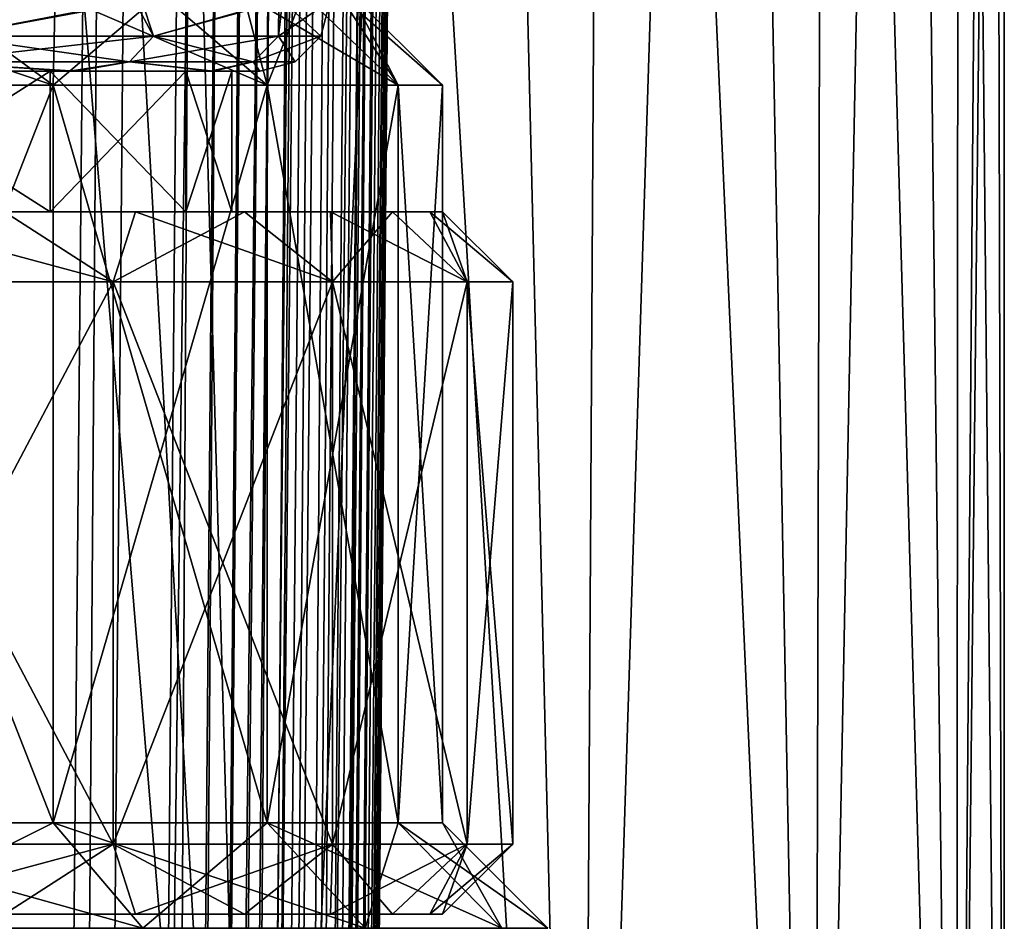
# Model space of a CAD drawing. Header units: metres. Extents: x -90 to 90, y -173 to 74.
# Tile 269 of 564: x 15.49 to 22.5, y -45.65 to -39.23. Entities that reach past the tile are written whole.
import ezdxf

# ---------------------------------------------------------------- set-up
doc = ezdxf.new("R2010")
doc.units = ezdxf.units.M
doc.layers.add('solid_509418_01', color=7, linetype='CONTINUOUS')

msp = doc.modelspace()

# ---------------------------------------------------------------- linework, layer by layer
at = {"layer": 'solid_509418_01'}
for points in [[(15.310402, 5.874205, -55.954029), (16.372875, 5.863698, -54.797184), (14.743927, -163.060379, -55.154385)], [(16.372875, 5.863698, -54.797184), (15.108577, -163.065353, -54.683773), (14.743927, -163.060379, -55.154385)], [(16.372875, 5.863698, -54.797184), (16.632189, 5.861065, -54.450817), (15.108577, -163.065353, -54.683773)], [(16.632189, 5.861065, -54.450817), (17.241098, 5.854723, -53.488232), (15.108577, -163.065353, -54.683773)], [(17.241098, 5.854723, -53.488232), (15.842864, -163.072327, -53.513393), (15.108577, -163.065353, -54.683773)], [(17.241098, 5.854723, -53.488232), (17.654461, 5.850226, -52.65501), (15.842864, -163.072327, -53.513393)], [(17.654461, 5.850226, -52.65501), (16.158733, -163.076126, -52.868156), (15.842864, -163.072327, -53.513393)], [(17.654461, 5.850226, -52.65501), (17.893648, 5.847503, -52.059464), (16.158733, -163.076126, -52.868156)], [(17.893648, 5.847503, -52.059464), (16.531191, -163.081726, -51.900558), (16.158733, -163.076126, -52.868156)], [(17.893648, 5.847503, -52.059464), (18.285818, 5.842616, -50.687416), (16.531191, -163.081726, -51.900558)], [(18.285818, 5.842616, -50.687416), (16.807076, -163.083542, -50.873444), (16.531191, -163.081726, -51.900558)], [(18.285818, 5.842616, -50.687416), (18.314426, 5.842216, -50.546135), (16.807076, -163.083542, -50.873444)], [(18.314426, 5.842216, -50.546135), (16.906757, -163.086304, -50.330494), (16.807076, -163.083542, -50.873444)], [(18.314426, 5.842216, -50.546135), (18.493048, 5.838991, -48.985577), (16.906757, -163.086304, -50.330494)], [(18.493048, 5.838991, -48.985577), (18.499296, 5.838559, -48.632053), (16.906757, -163.086304, -50.330494)], [(18.499296, 5.838559, -48.632053), (17.762625, -78.575546, -48.718208), (16.906757, -163.086304, -50.330494)], [(17.025103, -163.087265, -40.650002), (17.762625, -78.575546, -48.718208), (18.499296, 5.838559, -48.632053)], [(17.025103, -163.087265, -40.650002), (18.499296, 5.838559, -48.632053), (18.499296, 5.838559, -40.650002)], [(18.482216, 4.496449, -40.52322), (17.025103, -163.087265, -40.650002), (18.499296, 5.838559, -40.650002)], [(18.482216, 4.496449, -40.52322), (18.455626, 3.206256, -40.40168), (17.025103, -163.087265, -40.650002)], [(18.455626, 3.206256, -40.40168), (18.444931, 2.790838, -40.36272), (17.025103, -163.087265, -40.650002)], [(18.444931, 2.790838, -40.36272), (18.419622, 1.93673, -40.282879), (17.025103, -163.087265, -40.650002)], [(18.419622, 1.93673, -40.282879), (16.952126, -163.086624, -40.18782), (17.025103, -163.087265, -40.650002)], [(18.419622, 1.93673, -40.282879), (18.373222, 0.655576, -40.164223), (16.952126, -163.086624, -40.18782)], [(18.373222, 0.655576, -40.164223), (18.334635, -0.239975, -40.082218), (16.952126, -163.086624, -40.18782)], [(18.334635, -0.239975, -40.082218), (18.315598, -0.642867, -40.045658), (16.952126, -163.086624, -40.18782)], [(18.315598, -0.642867, -40.045658), (18.248158, -1.919632, -39.931229), (16.952126, -163.086624, -40.18782)], [(18.248158, -1.919632, -39.931229), (18.17218, -3.157197, -39.822956), (16.952126, -163.086624, -40.18782)], [(18.167789, -3.223787, -39.817219), (16.739193, -163.084778, -39.769085), (16.952126, -163.086624, -40.18782)], [(18.167789, -3.223787, -39.817219), (18.088278, -4.353554, -39.721313), (16.739193, -163.084778, -39.769085)], [(18.17218, -3.157197, -39.822956), (18.167789, -3.223787, -39.817219), (16.952126, -163.086624, -40.18782)], [(18.088278, -4.353554, -39.721313), (17.992371, -5.564013, -39.622272), (16.739193, -163.084778, -39.769085)], [(17.992371, -5.564013, -39.622272), (17.943262, -6.131329, -39.577263), (16.739193, -163.084778, -39.769085)], [(17.943262, -6.131329, -39.577263), (17.880413, -6.816848, -39.52449), (16.739193, -163.084778, -39.769085)], [(17.880413, -6.816848, -39.52449), (16.407185, -163.081879, -39.436752), (16.739193, -163.084778, -39.769085)], [(17.880413, -6.816848, -39.52449), (17.753563, -8.080314, -39.432198), (16.407185, -163.081879, -39.436752)], [(17.753563, -8.080314, -39.432198), (17.654057, -8.979329, -39.371258), (16.407185, -163.081879, -39.436752)], [(17.654057, -8.979329, -39.371258), (17.613789, -9.32199, -39.349133), (16.407185, -163.081879, -39.436752)], [(17.613789, -9.32199, -39.349133), (17.456699, -10.569541, -39.275501), (16.407185, -163.081879, -39.436752)], [(17.456699, -10.569541, -39.275501), (15.988667, -163.078217, -39.223415), (16.407185, -163.081879, -39.436752)], [(17.456699, -10.569541, -39.275501), (17.2904, -11.747025, -39.217407), (15.988667, -163.078217, -39.223415)], [(17.2904, -11.747025, -39.217407), (17.275391, -11.847698, -39.2131), (15.988667, -163.078217, -39.223415)], [(17.275391, -11.847698, -39.2131), (17.064644, -13.152588, -39.167915), (15.988667, -163.078217, -39.223415)], [(17.064644, -13.152588, -39.167915), (16.821955, -14.476129, -39.150002), (15.988667, -163.078217, -39.223415)], [(-15.525159, -163.074173, -39.150002), (15.525159, -163.074173, -39.150002), (16.821955, -14.476129, -39.150002)], [(13.523117, -16.790075, -39.150002), (-15.525159, -163.074173, -39.150002), (16.821955, -14.476129, -39.150002)], [(15.988667, -163.078217, -39.223415), (16.821955, -14.476129, -39.150002), (15.525159, -163.074173, -39.150002)], [(14.462703, -54.700001, 17.236015), (17.235989, -54.700001, 14.462736), (14.510107, -21.718658, 17.196127)], [(17.235989, -54.700001, 14.462736), (15.383373, -21.907896, 16.419556), (14.510107, -21.718658, 17.196127)], [(14.462703, -54.700001, -17.236015), (15.462396, -21.927004, -16.345161), (16.317293, -22, -15.491803)], [(17.235989, -54.700001, 14.462736), (16.317293, -22, 15.491803), (15.383373, -21.907896, 16.419556)], [(17.235987, -54.700001, -14.462736), (14.462703, -54.700001, -17.236015), (16.317293, -22, -15.491803)], [(17.235989, -54.700001, 14.462736), (17.564936, -22, 14.061402), (16.317293, -22, 15.491803)], [(17.235987, -54.700001, -14.462736), (16.317293, -22, -15.491803), (17.564936, -22, -14.061402)], [(17.235987, -54.700001, -14.462736), (17.564936, -22, -14.061402), (18.68758, -22, -12.530935)], [(19.485565, -54.700001, -11.250012), (17.235987, -54.700001, -14.462736), (18.68758, -22, -12.530935)], [(17.235989, -54.700001, 14.462736), (19.485565, -54.700001, 11.250012), (17.564936, -22, 14.061402)], [(19.485565, -54.700001, 11.250012), (18.68758, -22, 12.530935), (17.564936, -22, 14.061402)], [(19.485565, -54.700001, 11.250012), (19.677237, -22, 10.911294), (18.68758, -22, 12.530935)], [(19.485565, -54.700001, -11.250012), (18.68758, -22, -12.530935), (19.677238, -22, -10.911293)], [(19.485565, -54.700001, 11.250012), (21.143082, -54.700001, 7.695462), (19.677237, -22, 10.911294)], [(19.485565, -54.700001, -11.250012), (19.677238, -22, -10.911293), (20.526865, -22, -9.214003)], [(21.14308, -54.700001, -7.695463), (19.485565, -54.700001, -11.250012), (20.526865, -22, -9.214003)], [(21.143082, -54.700001, 7.695462), (20.526865, -22, 9.214003), (19.677237, -22, 10.911294)], [(21.143082, -54.700001, 7.695462), (21.230413, -22, 7.451141), (20.526865, -22, 9.214003)], [(21.14308, -54.700001, -7.695463), (20.526865, -22, -9.214003), (21.230415, -22, -7.451141)], [(21.14308, -54.700001, -7.695463), (21.230415, -22, -7.451141), (21.782881, -22, -5.635254)], [(22.158175, -54.700001, -3.907089), (21.14308, -54.700001, -7.695463), (21.782881, -22, -5.635254)], [(21.143082, -54.700001, 7.695462), (22.158175, -54.700001, 3.907089), (21.230413, -22, 7.451141)], [(22.158175, -54.700001, 3.907089), (21.782881, -22, 5.635254), (21.230413, -22, 7.451141)], [(22.158175, -54.700001, 3.907089), (22.180332, -22, 3.779264), (21.782881, -22, 5.635254)], [(22.158175, -54.700001, -3.907089), (21.782881, -22, -5.635254), (22.180332, -22, -3.779264)], [(22.158175, -54.700001, 3.907089), (22.5, -54.700001, 0), (22.180332, -22, 3.779264)], [(22.158175, -54.700001, -3.907089), (22.419941, -22, -1.896379), (22.5, -22, 0)], [(22.5, -54.700001, 0), (22.158175, -54.700001, -3.907089), (22.5, -22, 0)], [(22.158175, -54.700001, -3.907089), (22.180332, -22, -3.779264), (22.419941, -22, -1.896379)], [(22.5, -54.700001, 0), (22.419941, -22, 1.89638), (22.180332, -22, 3.779264)], [(22.5, -54.700001, 0), (22.5, -22, 0), (22.419941, -22, 1.89638)], [(13.798237, -39.049999, -11.32392), (13.671665, -39.700001, -12.463369), (15.729017, -39.700001, -9.738995)], [(14.841733, -39.049999, 9.916928), (15.729017, -39.700001, 9.738995), (13.671665, -39.700001, 12.463369)], [(14.841733, -39.049999, -9.916928), (13.798237, -39.049999, -11.32392), (15.729017, -39.700001, -9.738995)], [(14.992001, -39.349773, -9.282654), (14.6567, -39.099998, -9.923263), (16.307779, -39.099998, -6.880869)], [(14.992001, -39.349773, 9.282654), (16.359022, -39.099998, 6.758134), (14.730852, -39.099998, 9.812848)], [(15.742294, -39.049999, -8.414432), (14.841733, -39.049999, -9.916928), (15.729017, -39.700001, -9.738995)], [(14.841733, -39.049999, 9.916928), (15.742294, -39.049999, 8.414432), (15.729017, -39.700001, 9.738995)], [(16.442417, -39.349773, -6.369826), (14.992001, -39.349773, -9.282654), (16.307779, -39.099998, -6.880869)], [(14.992001, -39.349773, 9.282654), (16.442417, -39.349773, 6.369826), (16.359022, -39.099998, 6.758134)], [(15.742294, -39.049999, -8.414432), (15.729017, -39.700001, -9.738995), (17.250736, -39.700001, -6.682971)], [(16.491249, -39.049999, 6.830899), (17.250736, -39.700001, 6.682971), (15.729017, -39.700001, 9.738995)], [(15.742294, -39.049999, 8.414432), (16.491249, -39.049999, 6.830899), (15.729017, -39.700001, 9.738995)], [(16.491249, -39.049999, -6.830899), (15.742294, -39.049999, -8.414432), (17.250736, -39.700001, -6.682971)], [(16.442417, -39.349773, -6.369826), (16.307779, -39.099998, -6.880869), (17.335142, -39.099998, -3.575307)], [(16.442417, -39.349773, 6.369826), (17.361519, -39.099998, 3.444945), (16.359022, -39.099998, 6.758134)], [(17.332905, -39.349773, -3.240082), (16.442417, -39.349773, -6.369826), (17.335142, -39.099998, -3.575307)], [(16.442417, -39.349773, 6.369826), (17.332905, -39.349773, 3.240082), (17.361519, -39.099998, 3.444945)], [(17.081385, -39.049999, -5.181581), (16.491249, -39.049999, -6.830899), (17.250736, -39.700001, -6.682971)], [(16.491249, -39.049999, 6.830899), (17.081385, -39.049999, 5.181581), (17.250736, -39.700001, 6.682971)], [(17.081385, -39.049999, -5.181581), (17.250736, -39.700001, -6.682971), (18.185003, -39.700001, -3.399366)], [(17.507017, -39.049999, -3.482362), (17.081385, -39.049999, -5.181581), (18.185003, -39.700001, -3.399366)], [(17.081385, -39.049999, 5.181581), (17.507017, -39.049999, 3.482362), (17.250736, -39.700001, 6.682971)], [(17.507017, -39.049999, 3.482362), (18.185003, -39.700001, 3.399366), (17.250736, -39.700001, 6.682971)], [(17.332905, -39.349773, -3.240082), (17.699501, -39.099998, -0.133002), (17.699875, -39.099998, -0.066502)], [(17.332905, -39.349773, -3.240082), (17.335142, -39.099998, -3.575307), (17.699501, -39.099998, -0.133002)], [(17.332905, -39.349773, -3.240082), (17.699875, -39.099998, -0.066502), (17.700001, -39.099998)], [(17.633144, -39.349773), (17.332905, -39.349773, -3.240082), (17.700001, -39.099998)], [(17.332905, -39.349773, 3.240082), (17.633144, -39.349773), (17.361519, -39.099998, 3.444945)], [(17.361519, -39.099998, 3.444945), (17.633144, -39.349773), (17.700001, -39.099998)], [(17.764048, -39.049999, -1.749606), (17.507017, -39.049999, -3.482362), (18.185003, -39.700001, -3.399366)], [(17.507017, -39.049999, 3.482362), (17.764048, -39.049999, 1.749606), (18.185003, -39.700001, 3.399366)], [(17.764048, -39.049999, -1.749606), (18.185003, -39.700001, -3.399366), (18.5, -39.700001)], [(17.85, -39.049999), (17.764048, -39.049999, -1.749606), (18.5, -39.700001)], [(17.764048, -39.049999, 1.749606), (17.85, -39.049999), (18.185003, -39.700001, 3.399366)], [(18.185003, -39.700001, 3.399366), (17.85, -39.049999), (18.5, -39.700001)], [(16.442417, -39.349773, -6.369826), (16.271641, -39.533012, -6.303667), (14.836289, -39.533012, -9.186241)], [(16.442417, -39.349773, -6.369826), (14.836289, -39.533012, -9.186241), (14.992001, -39.349773, -9.282654)], [(14.992001, -39.349773, 9.282654), (14.836289, -39.533012, 9.186241), (16.271641, -39.533012, 6.303667)], [(14.992001, -39.349773, 9.282654), (16.271641, -39.533012, 6.303667), (16.442417, -39.349773, 6.369826)], [(17.332905, -39.349773, -3.240082), (17.15288, -39.533012, -3.206429), (16.271641, -39.533012, -6.303667)], [(17.332905, -39.349773, -3.240082), (16.271641, -39.533012, -6.303667), (16.442417, -39.349773, -6.369826)], [(16.442417, -39.349773, 6.369826), (16.271641, -39.533012, 6.303667), (17.15288, -39.533012, 3.206429)], [(16.442417, -39.349773, 6.369826), (17.15288, -39.533012, 3.206429), (17.332905, -39.349773, 3.240082)], [(17.633144, -39.349773), (17.450001, -39.533012), (17.15288, -39.533012, -3.206429)], [(17.332905, -39.349773, 3.240082), (17.15288, -39.533012, 3.206429), (17.450001, -39.533012)], [(17.633144, -39.349773), (17.15288, -39.533012, -3.206429), (17.332905, -39.349773, -3.240082)], [(17.332905, -39.349773, 3.240082), (17.450001, -39.533012), (17.633144, -39.349773)], [(15.844804, -39.599998, -6.691492), (14.243912, -39.599998, -9.640963), (14.836289, -39.533012, -9.186241)], [(14.836289, -39.533012, 9.186241), (14.305145, -39.599998, 9.549921), (15.888512, -39.599998, 6.586956)], [(15.844804, -39.599998, -6.691492), (14.836289, -39.533012, -9.186241), (16.271641, -39.533012, -6.303667)], [(16.271641, -39.533012, 6.303667), (14.836289, -39.533012, 9.186241), (15.888512, -39.599998, 6.586956)], [(16.84506, -39.599998, -3.475189), (15.844804, -39.599998, -6.691492), (16.271641, -39.533012, -6.303667)], [(16.271641, -39.533012, 6.303667), (15.888512, -39.599998, 6.586956), (16.869209, -39.599998, 3.355951)], [(16.84506, -39.599998, -3.475189), (16.271641, -39.533012, -6.303667), (17.15288, -39.533012, -3.206429)], [(17.15288, -39.533012, 3.206429), (16.271641, -39.533012, 6.303667), (16.869209, -39.599998, 3.355951)], [(16.84506, -39.599998, -3.475189), (17.15288, -39.533012, -3.206429), (17.199682, -39.599998, -0.129245)], [(17.15288, -39.533012, 3.206429), (16.869209, -39.599998, 3.355951), (17.199924, -39.599998)], [(17.15288, -39.533012, -3.206429), (17.450001, -39.533012), (17.199682, -39.599998, -0.129245)], [(17.15288, -39.533012, 3.206429), (17.199924, -39.599998), (17.450001, -39.533012)], [(17.450001, -39.533012), (17.199856, -39.599998, -0.064623), (17.199682, -39.599998, -0.129245)], [(17.450001, -39.533012), (17.199924, -39.599998), (17.199856, -39.599998, -0.064623)], [(8.043897, -39.599998, -9.497057), (14.243912, -39.599998, -9.640963), (15.844804, -39.599998, -6.691492)], [(8.043897, -39.599998, -9.497057), (15.844804, -39.599998, -6.691492), (8.974262, -39.599998, -8.040862)], [(10.627776, -39.599998, -5.679313), (8.974262, -39.599998, -8.040862), (15.844804, -39.599998, -6.691492)], [(9.036242, -39.599998, 7.971116), (15.888512, -39.599998, 6.586956), (14.305145, -39.599998, 9.549921)], [(9.036242, -39.599998, 7.971116), (10.678497, -39.599998, 5.583305), (15.888512, -39.599998, 6.586956)], [(9.243698, -39.599998, -8.189967), (15.705853, -39.599998, -6.505839), (14.134814, -39.599998, -9.444919)], [(9.243698, -39.599998, -8.189967), (10.935666, -39.599998, -5.738631), (15.705853, -39.599998, -6.505839)], [(9.243698, -39.599998, 8.189968), (14.134814, -39.599998, 9.444919), (15.705853, -39.599998, 6.505839)], [(10.935666, -39.599998, 5.738632), (9.243698, -39.599998, 8.189968), (15.705853, -39.599998, 6.505839)], [(10.627776, -39.599998, -5.679313), (15.844804, -39.599998, -6.691492), (16.84506, -39.599998, -3.475189)], [(11.67517, -39.599998, -2.981253), (10.627776, -39.599998, -5.679313), (16.84506, -39.599998, -3.475189)], [(10.678497, -39.599998, 5.583305), (16.869209, -39.599998, 3.355951), (15.888512, -39.599998, 6.586956)], [(10.678497, -39.599998, 5.583305), (11.702197, -39.599998, 2.873201), (16.869209, -39.599998, 3.355951)], [(10.935666, -39.599998, -5.738631), (16.673319, -39.599998, -3.316683), (15.705853, -39.599998, -6.505839)], [(10.935666, -39.599998, -5.738631), (11.990946, -39.599998, -2.955759), (16.673319, -39.599998, -3.316683)], [(10.935666, -39.599998, 5.738632), (15.705853, -39.599998, 6.505839), (16.673319, -39.599998, 3.316683)], [(11.990946, -39.599998, 2.955759), (10.935666, -39.599998, 5.738632), (16.673319, -39.599998, 3.316683)], [(11.67517, -39.599998, -2.981253), (16.84506, -39.599998, -3.475189), (17.199682, -39.599998, -0.129245)], [(12.049882, -39.599998, -0.092977), (11.67517, -39.599998, -2.981253), (17.199682, -39.599998, -0.129245)], [(11.702197, -39.599998, 2.873201), (12.049941, -39.599998), (16.869209, -39.599998, 3.355951)], [(11.990946, -39.599998, 2.955759), (16.673319, -39.599998, 3.316683), (17, -39.599998)], [(12.35, -39.599998), (11.990946, -39.599998, 2.955759), (17, -39.599998)], [(11.990946, -39.599998, -2.955759), (12.35, -39.599998), (16.673319, -39.599998, -3.316683)], [(12.049878, -39.599998, -0.048199), (17.199856, -39.599998, -0.064623), (17.199924, -39.599998)], [(12.049878, -39.599998, -0.048199), (12.049882, -39.599998, -0.092977), (17.199856, -39.599998, -0.064623)], [(12.049941, -39.599998), (12.049878, -39.599998, -0.048199), (17.199924, -39.599998)], [(12.049882, -39.599998, -0.092977), (17.199682, -39.599998, -0.129245), (17.199856, -39.599998, -0.064623)], [(12.049941, -39.599998), (17.199924, -39.599998), (16.869209, -39.599998, 3.355951)], [(12.35, -39.599998), (17, -39.599998), (16.673319, -39.599998, -3.316683)], [(14.134814, -39.599998, 9.444919), (14.134814, -40.599998, 9.444919), (15.705853, -40.599998, 6.505839)], [(14.134814, -39.599998, 9.444919), (15.705853, -40.599998, 6.505839), (15.705853, -39.599998, 6.505839)], [(15.705853, -39.599998, -6.505839), (15.705853, -40.599998, -6.505839), (14.134814, -40.599998, -9.444919)], [(14.134814, -39.599998, -9.444919), (15.705853, -39.599998, -6.505839), (14.134814, -40.599998, -9.444919)], [(15.705853, -39.599998, 6.505839), (15.705853, -40.599998, 6.505839), (16.673319, -40.599998, 3.316683)], [(15.705853, -39.599998, 6.505839), (16.673319, -40.599998, 3.316683), (16.673319, -39.599998, 3.316683)], [(16.673319, -39.599998, -3.316683), (16.673319, -40.599998, -3.316683), (15.705853, -40.599998, -6.505839)], [(15.705853, -39.599998, -6.505839), (16.673319, -39.599998, -3.316683), (15.705853, -40.599998, -6.505839)], [(16.673319, -39.599998, 3.316683), (16.673319, -40.599998, 3.316683), (17, -40.599998)], [(17, -39.599998), (17, -40.599998), (16.673319, -40.599998, -3.316683)], [(16.673319, -39.599998, 3.316683), (17, -40.599998), (17, -39.599998)], [(16.673319, -39.599998, -3.316683), (17, -39.599998), (16.673319, -40.599998, -3.316683)], [(13.671665, -39.700001, -12.463369), (13.671665, -44.950001, -12.463369), (15.729017, -44.950001, -9.738995)], [(15.729017, -39.700001, -9.738995), (13.671665, -39.700001, -12.463369), (15.729017, -44.950001, -9.738995)], [(15.729017, -39.700001, 9.738995), (15.729017, -44.950001, 9.738995), (13.671665, -44.950001, 12.463369)], [(13.671665, -39.700001, 12.463369), (15.729017, -39.700001, 9.738995), (13.671665, -44.950001, 12.463369)], [(15.729017, -39.700001, -9.738995), (15.729017, -44.950001, -9.738995), (17.250736, -44.950001, -6.682971)], [(17.250736, -39.700001, -6.682971), (15.729017, -39.700001, -9.738995), (17.250736, -44.950001, -6.682971)], [(17.250736, -39.700001, 6.682971), (17.250736, -44.950001, 6.682971), (15.729017, -44.950001, 9.738995)], [(15.729017, -39.700001, 9.738995), (17.250736, -39.700001, 6.682971), (15.729017, -44.950001, 9.738995)], [(17.250736, -39.700001, -6.682971), (17.250736, -44.950001, -6.682971), (18.185003, -44.950001, -3.399366)], [(18.185003, -39.700001, -3.399366), (17.250736, -39.700001, -6.682971), (18.185003, -44.950001, -3.399366)], [(18.185003, -39.700001, 3.399366), (18.185003, -44.950001, 3.399366), (17.250736, -44.950001, 6.682971)], [(17.250736, -39.700001, 6.682971), (18.185003, -39.700001, 3.399366), (17.250736, -44.950001, 6.682971)], [(18.185003, -39.700001, -3.399366), (18.185003, -44.950001, -3.399366), (18.5, -44.950001)], [(18.5, -39.700001), (18.185003, -39.700001, -3.399366), (18.5, -44.950001)], [(18.185003, -44.950001, 3.399366), (18.5, -39.700001), (18.5, -44.950001)], [(18.185003, -39.700001, 3.399366), (18.5, -39.700001), (18.185003, -44.950001, 3.399366)], [(15.382516, -40.599998, -10.277357), (16.154196, -41.099998, -10.002099), (14.041243, -41.099998, -12.800137)], [(16.154196, -41.099998, 10.002097), (14.300905, -40.599998, 11.736014), (14.041245, -41.099998, 12.800135)], [(17.091558, -40.599998, 7.080084), (15.705853, -40.599998, 6.505839), (14.134814, -40.599998, 9.444919)], [(16.315319, -40.599998, 8.720963), (17.091558, -40.599998, 7.080084), (14.134814, -40.599998, 9.444919)], [(15.382518, -40.599998, 10.277355), (16.315319, -40.599998, 8.720963), (14.134814, -40.599998, 9.444919)], [(16.315317, -40.599998, -8.720964), (14.134814, -40.599998, -9.444919), (15.705853, -40.599998, -6.505839)], [(16.315317, -40.599998, -8.720964), (15.382516, -40.599998, -10.277357), (14.134814, -40.599998, -9.444919)], [(16.154196, -41.099998, 10.002097), (15.382518, -40.599998, 10.277355), (14.300905, -40.599998, 11.736014)], [(16.315317, -40.599998, -8.720964), (16.154196, -41.099998, -10.002099), (15.382516, -40.599998, -10.277357)], [(16.154196, -41.099998, 10.002097), (16.315319, -40.599998, 8.720963), (15.382518, -40.599998, 10.277355)], [(18.144459, -40.599998, 3.608767), (16.673319, -40.599998, 3.316683), (15.705853, -40.599998, 6.505839)], [(17.703609, -40.599998, 5.36942), (18.144459, -40.599998, 3.608767), (15.705853, -40.599998, 6.505839)], [(17.091558, -40.599998, 7.080084), (17.703609, -40.599998, 5.36942), (15.705853, -40.599998, 6.505839)], [(17.703608, -40.599998, -5.369421), (15.705853, -40.599998, -6.505839), (16.673319, -40.599998, -3.316683)], [(17.091557, -40.599998, -7.080086), (16.315317, -40.599998, -8.720964), (15.705853, -40.599998, -6.505839)], [(17.703608, -40.599998, -5.369421), (17.091557, -40.599998, -7.080086), (15.705853, -40.599998, -6.505839)], [(17.091557, -40.599998, -7.080086), (17.71703, -41.099998, -6.863443), (16.154196, -41.099998, -10.002099)], [(17.091557, -40.599998, -7.080086), (16.154196, -41.099998, -10.002099), (16.315317, -40.599998, -8.720964)], [(17.717031, -41.099998, 6.863441), (16.315319, -40.599998, 8.720963), (16.154196, -41.099998, 10.002097)], [(17.717031, -41.099998, 6.863441), (17.091558, -40.599998, 7.080084), (16.315319, -40.599998, 8.720963)], [(18.5, -40.599998), (17, -40.599998), (16.673319, -40.599998, 3.316683)], [(18.410669, -40.599998, 1.815244), (18.5, -40.599998), (16.673319, -40.599998, 3.316683)], [(18.144459, -40.599998, 3.608767), (18.410669, -40.599998, 1.815244), (16.673319, -40.599998, 3.316683)], [(18.410669, -40.599998, -1.815244), (16.673319, -40.599998, -3.316683), (17, -40.599998)], [(18.144459, -40.599998, -3.608768), (17.703608, -40.599998, -5.369421), (16.673319, -40.599998, -3.316683)], [(18.410669, -40.599998, -1.815244), (18.144459, -40.599998, -3.608768), (16.673319, -40.599998, -3.316683)], [(18.410669, -40.599998, -1.815244), (17, -40.599998), (18.5, -40.599998)], [(17.703608, -40.599998, -5.369421), (17.71703, -41.099998, -6.863443), (17.091557, -40.599998, -7.080086)], [(17.717031, -41.099998, 6.863441), (17.703609, -40.599998, 5.36942), (17.091558, -40.599998, 7.080084)], [(18.144459, -40.599998, -3.608768), (17.71703, -41.099998, -6.863443), (17.703608, -40.599998, -5.369421)], [(18.676516, -41.099998, 3.491103), (18.144459, -40.599998, 3.608767), (17.703609, -40.599998, 5.36942)], [(18.676516, -41.099998, 3.491103), (17.703609, -40.599998, 5.36942), (17.717031, -41.099998, 6.863441)], [(18.144459, -40.599998, -3.608768), (18.676514, -41.099998, -3.491104), (17.71703, -41.099998, -6.863443)], [(18.410669, -40.599998, -1.815244), (18.676514, -41.099998, -3.491104), (18.144459, -40.599998, -3.608768)], [(18.676516, -41.099998, 3.491103), (18.410669, -40.599998, 1.815244), (18.144459, -40.599998, 3.608767)], [(18.410669, -40.599998, 1.815244), (19, -41.099998), (18.5, -40.599998)], [(18.676516, -41.099998, 3.491103), (19, -41.099998), (18.410669, -40.599998, 1.815244)], [(18.410669, -40.599998, -1.815244), (18.5, -40.599998), (18.676514, -41.099998, -3.491104)], [(18.5, -40.599998), (19, -41.099998), (18.676514, -41.099998, -3.491104)], [(14.041244, -45.099998, -12.800136), (14.041243, -41.099998, -12.800137), (16.154196, -41.099998, -10.002099)], [(16.154196, -45.099998, -10.002097), (14.041244, -45.099998, -12.800136), (16.154196, -41.099998, -10.002099)], [(14.041244, -45.099998, 12.800136), (16.154196, -45.099998, 10.002098), (14.041245, -41.099998, 12.800135)], [(16.154196, -45.099998, 10.002098), (16.154196, -41.099998, 10.002097), (14.041245, -41.099998, 12.800135)], [(16.154196, -45.099998, -10.002097), (16.154196, -41.099998, -10.002099), (17.71703, -41.099998, -6.863443)], [(17.717031, -45.099998, -6.863441), (16.154196, -45.099998, -10.002097), (17.71703, -41.099998, -6.863443)], [(17.717031, -45.099998, 6.863441), (17.717031, -41.099998, 6.863441), (16.154196, -41.099998, 10.002097)], [(16.154196, -45.099998, 10.002098), (17.717031, -45.099998, 6.863441), (16.154196, -41.099998, 10.002097)], [(17.717031, -45.099998, -6.863441), (17.71703, -41.099998, -6.863443), (18.676514, -41.099998, -3.491104)], [(18.676516, -45.099998, -3.491103), (17.717031, -45.099998, -6.863441), (18.676514, -41.099998, -3.491104)], [(18.676514, -45.099998, 3.491103), (18.676516, -41.099998, 3.491103), (17.717031, -41.099998, 6.863441)], [(17.717031, -45.099998, 6.863441), (18.676514, -45.099998, 3.491103), (17.717031, -41.099998, 6.863441)], [(18.676516, -45.099998, -3.491103), (18.676514, -41.099998, -3.491104), (19, -41.099998)], [(18.676514, -45.099998, 3.491103), (19, -45.099998), (18.676516, -41.099998, 3.491103)], [(19, -45.099998), (18.676516, -45.099998, -3.491103), (19, -41.099998)], [(18.676516, -41.099998, 3.491103), (19, -45.099998), (19, -41.099998)], [(13.671665, -44.950001, -12.463369), (14.225922, -45.700001, -12.968641), (16.36668, -45.700001, -10.13382)], [(15.729017, -44.950001, -9.738995), (13.671665, -44.950001, -12.463369), (16.36668, -45.700001, -10.13382)], [(13.671665, -44.950001, 12.463369), (15.729017, -44.950001, 9.738995), (14.225922, -45.700001, 12.968641)], [(15.729017, -44.950001, 9.738995), (16.36668, -45.700001, 10.13382), (14.225922, -45.700001, 12.968641)], [(15.729017, -44.950001, -9.738995), (16.36668, -45.700001, -10.13382), (17.95009, -45.700001, -6.953902)], [(17.250736, -44.950001, -6.682971), (15.729017, -44.950001, -9.738995), (17.95009, -45.700001, -6.953902)], [(15.729017, -44.950001, 9.738995), (17.250736, -44.950001, 6.682971), (16.36668, -45.700001, 10.13382)], [(17.250736, -44.950001, 6.682971), (17.95009, -45.700001, 6.953902), (16.36668, -45.700001, 10.13382)], [(17.250736, -44.950001, -6.682971), (17.95009, -45.700001, -6.953902), (18.922232, -45.700001, -3.537178)], [(18.185003, -44.950001, -3.399366), (17.250736, -44.950001, -6.682971), (18.922232, -45.700001, -3.537178)], [(17.250736, -44.950001, 6.682971), (18.185003, -44.950001, 3.399366), (17.95009, -45.700001, 6.953902)], [(18.185003, -44.950001, 3.399366), (18.922232, -45.700001, 3.537178), (17.95009, -45.700001, 6.953902)], [(18.185003, -44.950001, -3.399366), (18.922232, -45.700001, -3.537178), (19.25, -45.700001)], [(18.5, -44.950001), (18.185003, -44.950001, -3.399366), (19.25, -45.700001)], [(18.185003, -44.950001, 3.399366), (18.5, -44.950001), (18.922232, -45.700001, 3.537178)], [(18.922232, -45.700001, 3.537178), (18.5, -44.950001), (19.25, -45.700001)], [(16.154196, -45.099998, -10.002097), (14.300905, -45.599998, -11.736014), (14.041244, -45.099998, -12.800136)], [(14.041244, -45.099998, 12.800136), (15.382517, -45.599998, 10.277356), (16.154196, -45.099998, 10.002098)], [(16.154196, -45.099998, -10.002097), (15.382518, -45.599998, -10.277356), (14.300905, -45.599998, -11.736014)], [(16.154196, -45.099998, 10.002098), (15.382517, -45.599998, 10.277356), (16.315317, -45.599998, 8.720963)], [(16.154196, -45.099998, -10.002097), (16.315319, -45.599998, -8.720963), (15.382518, -45.599998, -10.277356)], [(17.717031, -45.099998, -6.863441), (16.315319, -45.599998, -8.720963), (16.154196, -45.099998, -10.002097)], [(16.154196, -45.099998, 10.002098), (16.315317, -45.599998, 8.720963), (17.091557, -45.599998, 7.080085)], [(16.154196, -45.099998, 10.002098), (17.091557, -45.599998, 7.080085), (17.717031, -45.099998, 6.863441)], [(17.717031, -45.099998, -6.863441), (17.091558, -45.599998, -7.080084), (16.315319, -45.599998, -8.720963)], [(17.717031, -45.099998, 6.863441), (17.091557, -45.599998, 7.080085), (17.703609, -45.599998, 5.369421)], [(17.717031, -45.099998, -6.863441), (17.703609, -45.599998, -5.36942), (17.091558, -45.599998, -7.080084)], [(18.676516, -45.099998, -3.491103), (18.144459, -45.599998, -3.608767), (17.703609, -45.599998, -5.36942)], [(18.676516, -45.099998, -3.491103), (17.703609, -45.599998, -5.36942), (17.717031, -45.099998, -6.863441)], [(17.717031, -45.099998, 6.863441), (17.703609, -45.599998, 5.369421), (18.144459, -45.599998, 3.608767)], [(17.717031, -45.099998, 6.863441), (18.144459, -45.599998, 3.608767), (18.676514, -45.099998, 3.491103)], [(18.676516, -45.099998, -3.491103), (18.410669, -45.599998, -1.815244), (18.144459, -45.599998, -3.608767)], [(18.676514, -45.099998, 3.491103), (18.144459, -45.599998, 3.608767), (18.410669, -45.599998, 1.815244)], [(19, -45.099998), (18.5, -45.599998), (18.410669, -45.599998, -1.815244)], [(18.676514, -45.099998, 3.491103), (18.410669, -45.599998, 1.815244), (18.5, -45.599998)], [(19, -45.099998), (18.410669, -45.599998, -1.815244), (18.676516, -45.099998, -3.491103)], [(18.676514, -45.099998, 3.491103), (18.5, -45.599998), (19, -45.099998)], [(18.410669, -45.599998, -1.815244), (14.960517, -45.599998, -1.087624), (8.422169, -45.599998, -12.412375)], [(18.144459, -45.599998, -3.608767), (18.410669, -45.599998, -1.815244), (8.422169, -45.599998, -12.412375)], [(17.703609, -45.599998, -5.36942), (18.144459, -45.599998, -3.608767), (8.422169, -45.599998, -12.412375)], [(17.091558, -45.599998, -7.080084), (17.703609, -45.599998, -5.36942), (8.422169, -45.599998, -12.412375)], [(16.315319, -45.599998, -8.720963), (17.091558, -45.599998, -7.080084), (8.422169, -45.599998, -12.412375)], [(15.382518, -45.599998, -10.277356), (16.315319, -45.599998, -8.720963), (8.422169, -45.599998, -12.412375)], [(18.5, -45.599998), (14.999998, -45.599998), (14.960517, -45.599998, -1.087624)], [(18.410669, -45.599998, -1.815244), (18.5, -45.599998), (14.960517, -45.599998, -1.087624)], [(18.410669, -45.599998, 1.815244), (14.960517, -45.599998, 1.087624), (14.999998, -45.599998)], [(16.315317, -45.599998, 8.720963), (15.382517, -45.599998, 10.277356), (14.960517, -45.599998, 1.087624)], [(17.091557, -45.599998, 7.080085), (16.315317, -45.599998, 8.720963), (14.960517, -45.599998, 1.087624)], [(17.703609, -45.599998, 5.369421), (17.091557, -45.599998, 7.080085), (14.960517, -45.599998, 1.087624)], [(18.144459, -45.599998, 3.608767), (17.703609, -45.599998, 5.369421), (14.960517, -45.599998, 1.087624)], [(18.410669, -45.599998, 1.815244), (18.144459, -45.599998, 3.608767), (14.960517, -45.599998, 1.087624)], [(18.410669, -45.599998, 1.815244), (14.999998, -45.599998), (18.5, -45.599998)]]:
    msp.add_3dface(points, dxfattribs=at)

doc.saveas('drawing.dxf')
